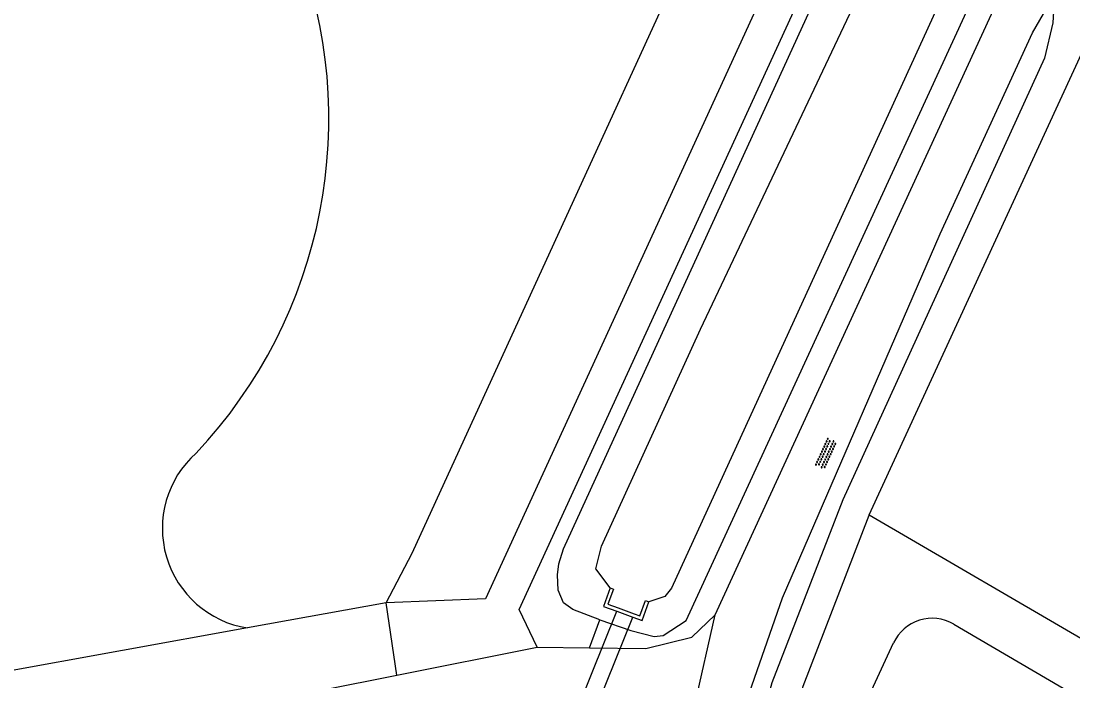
# Model space of a CAD drawing. Extents: x 133000 to 136000, y 400500 to 403500.
# Drawn here: x 134536 to 134610.2, y 402089 to 402135.6 of the extents above; entities that cross this region are included whole.
import ezdxf

# ---------------------------------------------------------------- set-up
doc = ezdxf.new("R2010")
doc.units = 0
for name, color, linetype in [('gg-knt-onverhard', 7, 'Continuous'), ('gg-knt-verharding', 7, 'Continuous'), ('gg-kntw-waterlijn', 7, 'Continuous'), ('gg-kwrk-duiker nz vlak', 7, 'Continuous'), ('gg-kwrk-uitstroombak niveau min 01', 7, 'Continuous'), ('gt-grn-groengrens', 7, 'Continuous'), ('gt-grn-weggrens', 7, 'Continuous'), ('gt-symb-overige verharding', 7, 'Continuous'), ('gx-grn-maaiveld', 7, 'Continuous')]:
    doc.layers.add(name, color=color, linetype=linetype)

# ---------------------------------------------------------------- blocks, each defined once
blk = doc.blocks.new('gt0-OVH')
at = {"layer": 'gt-symb-overige verharding'}
for points in [[(-0.972, 0.298), (-0.967, 0.308), (-0.965, 0.319), (-0.966, 0.33), (-0.971, 0.34), (-0.978, 0.348), (-0.988, 0.353), (-0.999, 0.355), (-1.01, 0.354), (-1.02, 0.349), (-1.028, 0.342), (-1.033, 0.332), (-1.035, 0.321), (-1.034, 0.31), (-1.029, 0.3), (-1.022, 0.292), (-1.012, 0.287), (-1.001, 0.285), (-0.99, 0.286), (-0.98, 0.291)], [(-0.872, 0.106), (-0.867, 0.116), (-0.865, 0.126), (-0.866, 0.137), (-0.871, 0.147), (-0.878, 0.156), (-0.888, 0.161), (-0.899, 0.163), (-0.91, 0.162), (-0.92, 0.157), (-0.928, 0.15), (-0.933, 0.14), (-0.935, 0.129), (-0.934, 0.118), (-0.929, 0.108), (-0.922, 0.1), (-0.912, 0.095), (-0.901, 0.092), (-0.89, 0.094), (-0.88, 0.098)], [(-0.772, 0.298), (-0.767, 0.308), (-0.765, 0.319), (-0.766, 0.33), (-0.771, 0.34), (-0.778, 0.348), (-0.788, 0.353), (-0.799, 0.355), (-0.81, 0.354), (-0.82, 0.349), (-0.828, 0.342), (-0.833, 0.332), (-0.835, 0.321), (-0.834, 0.31), (-0.829, 0.3), (-0.822, 0.292), (-0.812, 0.287), (-0.801, 0.285), (-0.79, 0.286), (-0.78, 0.291)], [(-0.672, 0.106), (-0.667, 0.116), (-0.665, 0.126), (-0.666, 0.137), (-0.671, 0.147), (-0.678, 0.156), (-0.688, 0.161), (-0.699, 0.163), (-0.71, 0.162), (-0.72, 0.157), (-0.728, 0.15), (-0.733, 0.14), (-0.735, 0.129), (-0.734, 0.118), (-0.729, 0.108), (-0.722, 0.1), (-0.712, 0.095), (-0.701, 0.092), (-0.69, 0.094), (-0.68, 0.098)], [(-0.572, 0.298), (-0.567, 0.308), (-0.565, 0.319), (-0.566, 0.33), (-0.571, 0.34), (-0.578, 0.348), (-0.588, 0.353), (-0.599, 0.355), (-0.61, 0.354), (-0.62, 0.349), (-0.628, 0.342), (-0.633, 0.332), (-0.635, 0.321), (-0.634, 0.31), (-0.629, 0.3), (-0.622, 0.292), (-0.612, 0.287), (-0.601, 0.285), (-0.59, 0.286), (-0.58, 0.291)], [(-0.472, 0.106), (-0.467, 0.116), (-0.465, 0.126), (-0.466, 0.137), (-0.471, 0.147), (-0.478, 0.156), (-0.488, 0.161), (-0.499, 0.163), (-0.51, 0.162), (-0.52, 0.157), (-0.528, 0.15), (-0.533, 0.14), (-0.535, 0.129), (-0.534, 0.118), (-0.529, 0.108), (-0.522, 0.1), (-0.512, 0.095), (-0.501, 0.092), (-0.49, 0.094), (-0.48, 0.098)], [(-0.372, 0.298), (-0.367, 0.308), (-0.365, 0.319), (-0.366, 0.33), (-0.371, 0.34), (-0.378, 0.348), (-0.388, 0.353), (-0.399, 0.355), (-0.41, 0.354), (-0.42, 0.349), (-0.428, 0.342), (-0.433, 0.332), (-0.435, 0.321), (-0.434, 0.31), (-0.429, 0.3), (-0.422, 0.292), (-0.412, 0.287), (-0.401, 0.285), (-0.39, 0.286), (-0.38, 0.291)], [(-0.272, 0.106), (-0.267, 0.116), (-0.265, 0.126), (-0.266, 0.137), (-0.271, 0.147), (-0.278, 0.156), (-0.288, 0.161), (-0.299, 0.163), (-0.31, 0.162), (-0.32, 0.157), (-0.328, 0.15), (-0.333, 0.14), (-0.335, 0.129), (-0.334, 0.118), (-0.329, 0.108), (-0.322, 0.1), (-0.312, 0.095), (-0.301, 0.092), (-0.29, 0.094), (-0.28, 0.098)], [(-0.172, 0.298), (-0.167, 0.308), (-0.165, 0.319), (-0.166, 0.33), (-0.171, 0.34), (-0.178, 0.348), (-0.188, 0.353), (-0.199, 0.355), (-0.21, 0.354), (-0.22, 0.349), (-0.228, 0.342), (-0.233, 0.332), (-0.235, 0.321), (-0.234, 0.31), (-0.229, 0.3), (-0.222, 0.292), (-0.212, 0.287), (-0.201, 0.285), (-0.19, 0.286), (-0.18, 0.291)], [(-0.072, 0.106), (-0.067, 0.116), (-0.065, 0.126), (-0.066, 0.137), (-0.071, 0.147), (-0.078, 0.156), (-0.088, 0.161), (-0.099, 0.163), (-0.11, 0.162), (-0.12, 0.157), (-0.128, 0.15), (-0.133, 0.14), (-0.135, 0.129), (-0.134, 0.118), (-0.129, 0.108), (-0.122, 0.1), (-0.112, 0.095), (-0.101, 0.092), (-0.09, 0.094), (-0.08, 0.098)], [(0.028, 0.298), (0.033, 0.308), (0.035, 0.319), (0.034, 0.33), (0.029, 0.34), (0.022, 0.348), (0.012, 0.353), (0.001, 0.355), (-0.01, 0.354), (-0.02, 0.349), (-0.028, 0.342), (-0.033, 0.332), (-0.035, 0.321), (-0.034, 0.31), (-0.029, 0.3), (-0.022, 0.292), (-0.012, 0.287), (-0.001, 0.285), (0.01, 0.286), (0.02, 0.291)], [(0.128, 0.106), (0.133, 0.116), (0.135, 0.126), (0.134, 0.137), (0.129, 0.147), (0.122, 0.156), (0.112, 0.161), (0.101, 0.163), (0.09, 0.162), (0.08, 0.157), (0.072, 0.15), (0.067, 0.14), (0.065, 0.129), (0.066, 0.118), (0.071, 0.108), (0.078, 0.1), (0.088, 0.095), (0.099, 0.092), (0.11, 0.094), (0.12, 0.098)], [(0.228, 0.298), (0.233, 0.308), (0.235, 0.319), (0.234, 0.33), (0.229, 0.34), (0.222, 0.348), (0.212, 0.353), (0.201, 0.355), (0.19, 0.354), (0.18, 0.349), (0.172, 0.342), (0.167, 0.332), (0.165, 0.321), (0.166, 0.31), (0.171, 0.3), (0.178, 0.292), (0.188, 0.287), (0.199, 0.285), (0.21, 0.286), (0.22, 0.291)], [(0.328, 0.106), (0.333, 0.116), (0.335, 0.126), (0.334, 0.137), (0.329, 0.147), (0.322, 0.156), (0.312, 0.161), (0.301, 0.163), (0.29, 0.162), (0.28, 0.157), (0.272, 0.15), (0.267, 0.14), (0.265, 0.129), (0.266, 0.118), (0.271, 0.108), (0.278, 0.1), (0.288, 0.095), (0.299, 0.092), (0.31, 0.094), (0.32, 0.098)], [(0.428, 0.298), (0.433, 0.308), (0.435, 0.319), (0.434, 0.33), (0.429, 0.34), (0.422, 0.348), (0.412, 0.353), (0.401, 0.355), (0.39, 0.354), (0.38, 0.349), (0.372, 0.342), (0.367, 0.332), (0.365, 0.321), (0.366, 0.31), (0.371, 0.3), (0.378, 0.292), (0.388, 0.287), (0.399, 0.285), (0.41, 0.286), (0.42, 0.291)], [(0.528, 0.106), (0.533, 0.116), (0.535, 0.126), (0.534, 0.137), (0.529, 0.147), (0.522, 0.156), (0.512, 0.161), (0.501, 0.163), (0.49, 0.162), (0.48, 0.157), (0.472, 0.15), (0.467, 0.14), (0.465, 0.129), (0.466, 0.118), (0.471, 0.108), (0.478, 0.1), (0.488, 0.095), (0.499, 0.092), (0.51, 0.094), (0.52, 0.098)], [(0.628, 0.298), (0.633, 0.308), (0.635, 0.319), (0.634, 0.33), (0.629, 0.34), (0.622, 0.348), (0.612, 0.353), (0.601, 0.355), (0.59, 0.354), (0.58, 0.349), (0.572, 0.342), (0.567, 0.332), (0.565, 0.321), (0.566, 0.31), (0.571, 0.3), (0.578, 0.292), (0.588, 0.287), (0.599, 0.285), (0.61, 0.286), (0.62, 0.291)], [(0.728, 0.106), (0.733, 0.116), (0.735, 0.126), (0.734, 0.137), (0.729, 0.147), (0.722, 0.156), (0.712, 0.161), (0.701, 0.163), (0.69, 0.162), (0.68, 0.157), (0.672, 0.15), (0.667, 0.14), (0.665, 0.129), (0.666, 0.118), (0.671, 0.108), (0.678, 0.1), (0.688, 0.095), (0.699, 0.092), (0.71, 0.094), (0.72, 0.098)], [(0.828, 0.298), (0.833, 0.308), (0.835, 0.319), (0.834, 0.33), (0.829, 0.34), (0.822, 0.348), (0.812, 0.353), (0.801, 0.355), (0.79, 0.354), (0.78, 0.349), (0.772, 0.342), (0.767, 0.332), (0.765, 0.321), (0.766, 0.31), (0.771, 0.3), (0.778, 0.292), (0.788, 0.287), (0.799, 0.285), (0.81, 0.286), (0.82, 0.291)], [(0.928, 0.106), (0.933, 0.116), (0.935, 0.126), (0.934, 0.137), (0.929, 0.147), (0.922, 0.156), (0.912, 0.161), (0.901, 0.163), (0.89, 0.162), (0.88, 0.157), (0.872, 0.15), (0.867, 0.14), (0.865, 0.129), (0.866, 0.118), (0.871, 0.108), (0.878, 0.1), (0.888, 0.095), (0.899, 0.092), (0.91, 0.094), (0.92, 0.098)], [(1.028, 0.298), (1.033, 0.308), (1.035, 0.319), (1.034, 0.33), (1.029, 0.34), (1.022, 0.348), (1.012, 0.353), (1.001, 0.355), (0.99, 0.354), (0.98, 0.349), (0.972, 0.342), (0.967, 0.332), (0.965, 0.321), (0.966, 0.31), (0.971, 0.3), (0.978, 0.292), (0.988, 0.287), (0.999, 0.285), (1.01, 0.286), (1.02, 0.291)], [(-0.972, -0.142), (-0.967, -0.132), (-0.965, -0.121), (-0.966, -0.11), (-0.971, -0.1), (-0.978, -0.092), (-0.988, -0.087), (-0.999, -0.085), (-1.01, -0.086), (-1.02, -0.091), (-1.028, -0.098), (-1.033, -0.108), (-1.035, -0.119), (-1.034, -0.13), (-1.029, -0.14), (-1.022, -0.148), (-1.012, -0.153), (-1.001, -0.155), (-0.99, -0.154), (-0.98, -0.149)], [(-0.872, -0.334), (-0.867, -0.324), (-0.865, -0.314), (-0.866, -0.303), (-0.871, -0.293), (-0.878, -0.284), (-0.888, -0.279), (-0.899, -0.277), (-0.91, -0.278), (-0.92, -0.283), (-0.928, -0.29), (-0.933, -0.3), (-0.935, -0.311), (-0.934, -0.322), (-0.929, -0.332), (-0.922, -0.34), (-0.912, -0.345), (-0.901, -0.348), (-0.89, -0.346), (-0.88, -0.342)], [(-0.772, -0.142), (-0.767, -0.132), (-0.765, -0.121), (-0.766, -0.11), (-0.771, -0.1), (-0.778, -0.092), (-0.788, -0.087), (-0.799, -0.085), (-0.81, -0.086), (-0.82, -0.091), (-0.828, -0.098), (-0.833, -0.108), (-0.835, -0.119), (-0.834, -0.13), (-0.829, -0.14), (-0.822, -0.148), (-0.812, -0.153), (-0.801, -0.155), (-0.79, -0.154), (-0.78, -0.149)], [(-0.672, -0.334), (-0.667, -0.324), (-0.665, -0.314), (-0.666, -0.303), (-0.671, -0.293), (-0.678, -0.284), (-0.688, -0.279), (-0.699, -0.277), (-0.71, -0.278), (-0.72, -0.283), (-0.728, -0.29), (-0.733, -0.3), (-0.735, -0.311), (-0.734, -0.322), (-0.729, -0.332), (-0.722, -0.34), (-0.712, -0.345), (-0.701, -0.348), (-0.69, -0.346), (-0.68, -0.342)], [(-0.572, -0.142), (-0.567, -0.132), (-0.565, -0.121), (-0.566, -0.11), (-0.571, -0.1), (-0.578, -0.092), (-0.588, -0.087), (-0.599, -0.085), (-0.61, -0.086), (-0.62, -0.091), (-0.628, -0.098), (-0.633, -0.108), (-0.635, -0.119), (-0.634, -0.13), (-0.629, -0.14), (-0.622, -0.148), (-0.612, -0.153), (-0.601, -0.155), (-0.59, -0.154), (-0.58, -0.149)], [(-0.472, -0.334), (-0.467, -0.324), (-0.465, -0.314), (-0.466, -0.303), (-0.471, -0.293), (-0.478, -0.284), (-0.488, -0.279), (-0.499, -0.277), (-0.51, -0.278), (-0.52, -0.283), (-0.528, -0.29), (-0.533, -0.3), (-0.535, -0.311), (-0.534, -0.322), (-0.529, -0.332), (-0.522, -0.34), (-0.512, -0.345), (-0.501, -0.348), (-0.49, -0.346), (-0.48, -0.342)], [(-0.372, -0.142), (-0.367, -0.132), (-0.365, -0.121), (-0.366, -0.11), (-0.371, -0.1), (-0.378, -0.092), (-0.388, -0.087), (-0.399, -0.085), (-0.41, -0.086), (-0.42, -0.091), (-0.428, -0.098), (-0.433, -0.108), (-0.435, -0.119), (-0.434, -0.13), (-0.429, -0.14), (-0.422, -0.148), (-0.412, -0.153), (-0.401, -0.155), (-0.39, -0.154), (-0.38, -0.149)], [(-0.272, -0.334), (-0.267, -0.324), (-0.265, -0.314), (-0.266, -0.303), (-0.271, -0.293), (-0.278, -0.284), (-0.288, -0.279), (-0.299, -0.277), (-0.31, -0.278), (-0.32, -0.283), (-0.328, -0.29), (-0.333, -0.3), (-0.335, -0.311), (-0.334, -0.322), (-0.329, -0.332), (-0.322, -0.34), (-0.312, -0.345), (-0.301, -0.348), (-0.29, -0.346), (-0.28, -0.342)], [(-0.172, -0.142), (-0.167, -0.132), (-0.165, -0.121), (-0.166, -0.11), (-0.171, -0.1), (-0.178, -0.092), (-0.188, -0.087), (-0.199, -0.085), (-0.21, -0.086), (-0.22, -0.091), (-0.228, -0.098), (-0.233, -0.108), (-0.235, -0.119), (-0.234, -0.13), (-0.229, -0.14), (-0.222, -0.148), (-0.212, -0.153), (-0.201, -0.155), (-0.19, -0.154), (-0.18, -0.149)], [(-0.072, -0.334), (-0.067, -0.324), (-0.065, -0.314), (-0.066, -0.303), (-0.071, -0.293), (-0.078, -0.284), (-0.088, -0.279), (-0.099, -0.277), (-0.11, -0.278), (-0.12, -0.283), (-0.128, -0.29), (-0.133, -0.3), (-0.135, -0.311), (-0.134, -0.322), (-0.129, -0.332), (-0.122, -0.34), (-0.112, -0.345), (-0.101, -0.348), (-0.09, -0.346), (-0.08, -0.342)], [(0.028, -0.142), (0.033, -0.132), (0.035, -0.121), (0.034, -0.11), (0.029, -0.1), (0.022, -0.092), (0.012, -0.087), (0.001, -0.085), (-0.01, -0.086), (-0.02, -0.091), (-0.028, -0.098), (-0.033, -0.108), (-0.035, -0.119), (-0.034, -0.13), (-0.029, -0.14), (-0.022, -0.148), (-0.012, -0.153), (-0.001, -0.155), (0.01, -0.154), (0.02, -0.149)], [(0.128, -0.334), (0.133, -0.324), (0.135, -0.314), (0.134, -0.303), (0.129, -0.293), (0.122, -0.284), (0.112, -0.279), (0.101, -0.277), (0.09, -0.278), (0.08, -0.283), (0.072, -0.29), (0.067, -0.3), (0.065, -0.311), (0.066, -0.322), (0.071, -0.332), (0.078, -0.34), (0.088, -0.345), (0.099, -0.348), (0.11, -0.346), (0.12, -0.342)], [(0.228, -0.142), (0.233, -0.132), (0.235, -0.121), (0.234, -0.11), (0.229, -0.1), (0.222, -0.092), (0.212, -0.087), (0.201, -0.085), (0.19, -0.086), (0.18, -0.091), (0.172, -0.098), (0.167, -0.108), (0.165, -0.119), (0.166, -0.13), (0.171, -0.14), (0.178, -0.148), (0.188, -0.153), (0.199, -0.155), (0.21, -0.154), (0.22, -0.149)], [(0.328, -0.334), (0.333, -0.324), (0.335, -0.314), (0.334, -0.303), (0.329, -0.293), (0.322, -0.284), (0.312, -0.279), (0.301, -0.277), (0.29, -0.278), (0.28, -0.283), (0.272, -0.29), (0.267, -0.3), (0.265, -0.311), (0.266, -0.322), (0.271, -0.332), (0.278, -0.34), (0.288, -0.345), (0.299, -0.348), (0.31, -0.346), (0.32, -0.342)], [(0.428, -0.142), (0.433, -0.132), (0.435, -0.121), (0.434, -0.11), (0.429, -0.1), (0.422, -0.092), (0.412, -0.087), (0.401, -0.085), (0.39, -0.086), (0.38, -0.091), (0.372, -0.098), (0.367, -0.108), (0.365, -0.119), (0.366, -0.13), (0.371, -0.14), (0.378, -0.148), (0.388, -0.153), (0.399, -0.155), (0.41, -0.154), (0.42, -0.149)], [(0.528, -0.334), (0.533, -0.324), (0.535, -0.314), (0.534, -0.303), (0.529, -0.293), (0.522, -0.284), (0.512, -0.279), (0.501, -0.277), (0.49, -0.278), (0.48, -0.283), (0.472, -0.29), (0.467, -0.3), (0.465, -0.311), (0.466, -0.322), (0.471, -0.332), (0.478, -0.34), (0.488, -0.345), (0.499, -0.348), (0.51, -0.346), (0.52, -0.342)], [(0.628, -0.142), (0.633, -0.132), (0.635, -0.121), (0.634, -0.11), (0.629, -0.1), (0.622, -0.092), (0.612, -0.087), (0.601, -0.085), (0.59, -0.086), (0.58, -0.091), (0.572, -0.098), (0.567, -0.108), (0.565, -0.119), (0.566, -0.13), (0.571, -0.14), (0.578, -0.148), (0.588, -0.153), (0.599, -0.155), (0.61, -0.154), (0.62, -0.149)], [(0.728, -0.334), (0.733, -0.324), (0.735, -0.314), (0.734, -0.303), (0.729, -0.293), (0.722, -0.284), (0.712, -0.279), (0.701, -0.277), (0.69, -0.278), (0.68, -0.283), (0.672, -0.29), (0.667, -0.3), (0.665, -0.311), (0.666, -0.322), (0.671, -0.332), (0.678, -0.34), (0.688, -0.345), (0.699, -0.348), (0.71, -0.346), (0.72, -0.342)], [(0.828, -0.142), (0.833, -0.132), (0.835, -0.121), (0.834, -0.11), (0.829, -0.1), (0.822, -0.092), (0.812, -0.087), (0.801, -0.085), (0.79, -0.086), (0.78, -0.091), (0.772, -0.098), (0.767, -0.108), (0.765, -0.119), (0.766, -0.13), (0.771, -0.14), (0.778, -0.148), (0.788, -0.153), (0.799, -0.155), (0.81, -0.154), (0.82, -0.149)], [(0.928, -0.334), (0.933, -0.324), (0.935, -0.314), (0.934, -0.303), (0.929, -0.293), (0.922, -0.284), (0.912, -0.279), (0.901, -0.277), (0.89, -0.278), (0.88, -0.283), (0.872, -0.29), (0.867, -0.3), (0.865, -0.311), (0.866, -0.322), (0.871, -0.332), (0.878, -0.34), (0.888, -0.345), (0.899, -0.348), (0.91, -0.346), (0.92, -0.342)], [(1.028, -0.142), (1.033, -0.132), (1.035, -0.121), (1.034, -0.11), (1.029, -0.1), (1.022, -0.092), (1.012, -0.087), (1.001, -0.085), (0.99, -0.086), (0.98, -0.091), (0.972, -0.098), (0.967, -0.108), (0.965, -0.119), (0.966, -0.13), (0.971, -0.14), (0.978, -0.148), (0.988, -0.153), (0.999, -0.155), (1.01, -0.154), (1.02, -0.149)]]:
    blk.add_lwpolyline(points, close=True, dxfattribs=at)

msp = doc.modelspace()

# ---------------------------------------------------------------- linework, layer by layer
at = {"layer": 'gg-knt-onverhard'}
for p, q in [((134584.951, 402093.67), (134609.465, 402146.95)), ((134562.507, 402089.41), (134572.39, 402091.37)), ((134572.39, 402091.37), (134576.097, 402091.331)), ((134546.77, 402086.29), (134562.507, 402089.41))]:
    msp.add_line(p, q, dxfattribs=at)
for points in [[(134494.559, 401738.58), (134494.559, 401739.669), (134497.497, 401751.913), (134504.091, 401777.264), (134511.627, 401805.246), (134517.683, 401827.782), (134522.089, 401843.499), (134527.386, 401861.336), (134532.136, 401880.767), (134538.909, 401908.083), (134543.812, 401926.055), (134552.017, 401956.346), (134559.804, 401986.046), (134564.117, 402002.196), (134569.734, 402022.678), (134575.401, 402044.143), (134579.027, 402058.747), (134585.402, 402082.515), (134589.701, 402094.872), (134600.84, 402120.546), (134607.347, 402134.731), (134608.901, 402137.429)], [(134576.097, 402091.331), (134580.061, 402091.29), (134583.311, 402092.08), (134584.951, 402093.67)]]:
    msp.add_lwpolyline(points, dxfattribs=at)
at = {"layer": 'gg-knt-verharding'}
for points in [[(134608.901, 402137.429), (134608.782, 402135.43), (134608.181, 402132.95), (134593.962, 402101.78), (134588.962, 402088.87), (134564.919, 402000)], [(134595.813, 402100.701), (134595.82, 402100.72), (134611.072, 402133.85), (134611.179, 402135.49)], [(134567.1, 402000), (134591.172, 402088.63), (134595.813, 402100.701)]]:
    msp.add_lwpolyline(points, dxfattribs=at)
at = {"layer": 'gg-kntw-waterlijn'}
msp.add_lwpolyline([(134676.79, 402305.349), (134677.084, 402305.021), (134675.468, 402299.948), (134660.688, 402267.671), (134631.356, 402203.617), (134603.661, 402143.138), (134581.868, 402095.548), (134581.413, 402094.957), (134580.275, 402094.575)], dxfattribs=at)
at = {"layer": 'gg-kwrk-duiker nz vlak'}
for p, q in [((134575.127, 402086.759), (134578.017, 402093.91)), ((134576.258, 402086.353), (134579.146, 402093.499))]:
    msp.add_line(p, q, dxfattribs=at)
at = {"layer": 'gg-kwrk-uitstroombak niveau min 01'}
for p, q in [((134578.112, 402094.145), (134579.241, 402093.734)), ((134578.017, 402093.91), (134579.146, 402093.499))]:
    msp.add_line(p, q, dxfattribs=at)
for points in [[(134577.544, 402095.569), (134577.066, 402094.256), (134578.017, 402093.91)], [(134577.544, 402095.569), (134577.782, 402095.482), (134577.391, 402094.408), (134578.112, 402094.145)], [(134579.146, 402093.499), (134579.797, 402093.262), (134580.275, 402094.575)], [(134579.241, 402093.734), (134579.645, 402093.587), (134580.036, 402094.661), (134580.275, 402094.575)]]:
    msp.add_lwpolyline(points, dxfattribs=at)
at = {"layer": 'gt-grn-groengrens'}
for p, q in [((134640.462, 402074.681), (134595.813, 402100.701)), ((134561.749, 402094.5), (134551.959, 402092.733)), ((134562.507, 402089.41), (134561.749, 402094.5)), ((134551.959, 402092.733), (134464.45, 402076.941))]:
    msp.add_line(p, q, dxfattribs=at)
for points in [[(134663.2, 402301.167), (134612.845, 402190.966), (134568.747, 402094.785), (134561.749, 402094.5)], [(134572.39, 402091.37), (134571.137, 402094.03), (134615.117, 402189.923), (134666.114, 402301.624)], [(134561.749, 402094.5), (134563.578, 402098.003), (134593.378, 402163.093)], [(134601.782, 402093.006), (134644.464, 402068.024), (134696.134, 402038.984)], [(134510.985, 401768.679), (134538.142, 401869.611), (134576.115, 402016.448), (134594.149, 402084.358), (134597.545, 402091.679)]]:
    msp.add_lwpolyline(points, dxfattribs=at)
for centre, radius, start, end in [((134523.29, 402128.669), 34.41, 316.70903, 21.2685), ((134553.067, 402099.761), 7.115, 131.68332, 261.03844), ((134600.267, 402090.416), 3.001, 59.67836, 155.10205)]:
    msp.add_arc(centre, radius, start, end, dxfattribs=at)
at = {"layer": 'gt-grn-weggrens'}
msp.add_line((134583.081, 402085.34), (134584.951, 402093.67), dxfattribs=at)
at = {"layer": 'gx-grn-maaiveld'}
msp.add_line((134576.097, 402091.331), (134576.813, 402093.32), dxfattribs=at)
for points in [[(134576.813, 402093.32), (134574.906, 402094.039), (134574.248, 402094.513), (134573.876, 402095.391), (134573.825, 402096.475), (134573.922, 402097.264), (134574.248, 402098.324), (134666.078, 402298.989), (134666.519, 402299.918), (134666.698, 402300.715), (134666.712, 402301.537), (134666.769, 402302.087), (134666.981, 402302.843), (134667.267, 402303.46), (134667.651, 402303.978), (134668.233, 402304.456), (134668.995, 402305.27), (134670.279, 402307.762)], [(134577.544, 402095.569), (134576.543, 402096.904), (134576.942, 402098.513), (134583.921, 402113.829), (134600.578, 402149.004), (134615.622, 402182.005), (134639.225, 402232.726), (134660.457, 402280.154), (134669.851, 402300.969), (134669.866, 402301.429), (134669.562, 402301.666), (134668.503, 402301.598), (134668.37, 402301.967), (134668.616, 402302.387), (134669.248, 402302.569), (134669.995, 402302.653), (134670.438, 402302.793), (134670.741, 402303.131), (134672.604, 402305.613), (134674.213, 402306.664)], [(134576.813, 402093.32), (134579.016, 402092.553), (134580.651, 402092.138), (134581.292, 402092.2), (134582.91, 402093.25), (134624.803, 402184.244)]]:
    msp.add_lwpolyline(points, dxfattribs=at)

# ---------------------------------------------------------------- block references
at = {"layer": 'gt-symb-overige verharding', "rotation": 65.30485348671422}
msp.add_blockref('gt0-OVH', (134592.774, 402105.038), dxfattribs=at)

doc.saveas('drawing.dxf')
